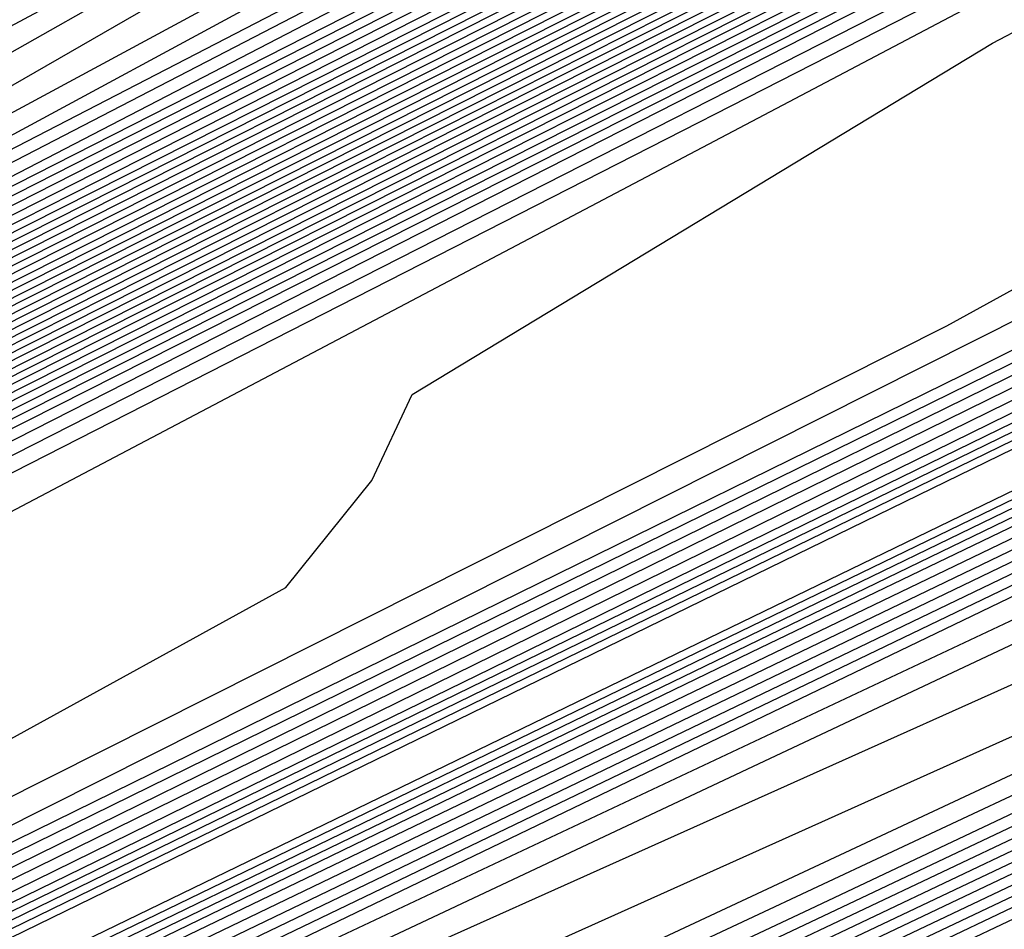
# Model space of a CAD drawing. Extents: x 3249832 to 3255657, y 13789405 to 13793316.
# Tile 546 of 656: x 3254760.2 to 3254762.26, y 13790609.32 to 13790611.22. Entities that reach past the tile are written whole.
import ezdxf

# ---------------------------------------------------------------- set-up
doc = ezdxf.new("R2010")
doc.units = 0
doc.header["$LTSCALE"] = 100
doc.header["$MEASUREMENT"] = 0
for name, color, linetype in [('GRATIO_CON', 10, 'CONTINUOUS'), ('GRATIO_ICON', 7, 'CONTINUOUS'), ('TARGETS_EAST', 7, 'CONTINUOUS')]:
    doc.layers.add(name, color=color, linetype=linetype)

# ---------------------------------------------------------------- blocks, each defined once
blk = doc.blocks.new('Gratio_032316_contours')
at = {"layer": 'GRATIO_CON', "color": 1, "linetype": 'Continuous', "flags": 128}
for points in [[(3254642.139, 13790551.7053), (3254660.6124, 13790560.6687), (3254682.3072, 13790571.2723), (3254700.7352, 13790580.305), (3254711.0317, 13790585.3564), (3254714.825, 13790587.2199), (3254715.3665, 13790587.4896), (3254715.3659, 13790587.4937), (3254715.3657, 13790587.4969), (3254715.3666, 13790587.4975), (3254715.9081, 13790587.7572), (3254719.6861, 13790589.589), (3254729.9352, 13790594.5687), (3254748.2689, 13790603.4881), (3254769.8147, 13790614.0012), (3254788.079, 13790622.9777)], [(3254643.9573, 13790552.6097), (3254661.9705, 13790561.3498), (3254683.1246, 13790571.6892), (3254701.0934, 13790580.4969), (3254711.1333, 13790585.4226), (3254714.8321, 13790587.2398), (3254715.3601, 13790587.5029), (3254715.3596, 13790587.5069), (3254715.3595, 13790587.5098), (3254715.3603, 13790587.5104), (3254715.8805, 13790587.7597), (3254719.5093, 13790589.5191), (3254729.3537, 13790594.3022), (3254746.9632, 13790602.8693), (3254767.6581, 13790612.9672), (3254785.2011, 13790621.5892)], [(3254645.7757, 13790553.5142), (3254663.3285, 13790562.0309), (3254683.9419, 13790572.1067), (3254701.4513, 13790580.6909), (3254711.2342, 13790585.4933), (3254714.8385, 13790587.2659), (3254715.3542, 13790587.5212), (3254715.853, 13790587.7617), (3254719.3325, 13790589.4492), (3254728.7721, 13790594.0356), (3254745.6576, 13790602.2505), (3254765.5015, 13790611.9331), (3254782.3232, 13790620.2006)], [(3254647.5941, 13790554.4186), (3254664.6865, 13790562.712), (3254684.7593, 13790572.5235), (3254701.8095, 13790580.8826), (3254711.336, 13790585.5591), (3254714.8458, 13790587.2852), (3254715.348, 13790587.5339), (3254715.8254, 13790587.7641), (3254719.1557, 13790589.3793), (3254728.1905, 13790593.7691), (3254744.3519, 13790601.6317), (3254763.3449, 13790610.8991), (3254779.4453, 13790618.8121)], [(3254651.2308, 13790556.2274), (3254667.4026, 13790564.0741), (3254686.3942, 13790573.3572), (3254702.526, 13790581.266), (3254711.5395, 13790585.6907), (3254714.8603, 13790587.3239), (3254715.3355, 13790587.5594), (3254715.7702, 13790587.7691), (3254718.8022, 13790589.2396), (3254727.0274, 13790593.236), (3254741.7406, 13790600.3941), (3254759.0318, 13790608.8311), (3254773.6894, 13790616.035)], [(3254653.0492, 13790557.1319), (3254668.7606, 13790564.7552), (3254687.2116, 13790573.774), (3254702.8843, 13790581.4577), (3254711.6412, 13790585.7564), (3254714.8676, 13790587.3433), (3254715.3293, 13790587.5721), (3254715.7426, 13790587.7716), (3254718.6254, 13790589.1697), (3254726.4458, 13790592.9695), (3254740.435, 13790599.7753), (3254756.8752, 13790607.7971), (3254770.8115, 13790614.6465), (3254778.5294, 13790618.5309)], [(3254646.2517, 13790553.9528), (3254654.8675, 13790558.0363), (3254670.1186, 13790565.4362), (3254688.0291, 13790574.1908), (3254703.2426, 13790581.6494), (3254711.743, 13790585.8222), (3254714.8749, 13790587.3627), (3254715.3231, 13790587.5848), (3254715.7151, 13790587.774), (3254718.4486, 13790589.0998), (3254725.8643, 13790592.703), (3254739.1294, 13790599.1565), (3254754.7186, 13790606.7631), (3254767.9336, 13790613.258), (3254775.252, 13790616.9413)], [(3254648.3232, 13790554.9771), (3254656.6859, 13790558.9407), (3254671.4766, 13790566.1173), (3254688.8465, 13790574.6076), (3254703.6008, 13790581.8411), (3254711.8447, 13790585.888), (3254714.8821, 13790587.382), (3254715.3169, 13790587.5976), (3254715.6875, 13790587.7765), (3254718.2718, 13790589.03), (3254725.2827, 13790592.4364), (3254737.8237, 13790598.5377), (3254752.562, 13790605.7291), (3254765.0557, 13790611.8694), (3254771.9746, 13790615.3518)], [(3254652.466, 13790557.0257), (3254660.3226, 13790560.7496), (3254674.1927, 13790567.4794), (3254690.4813, 13790575.4413), (3254704.3173, 13790582.2246), (3254712.0482, 13790586.0196), (3254714.8967, 13790587.4207), (3254715.3044, 13790587.623), (3254715.6323, 13790587.7815), (3254717.9183, 13790588.8903), (3254724.1196, 13790591.9033), (3254735.2124, 13790597.3001), (3254748.2489, 13790603.6611), (3254759.2998, 13790609.0924), (3254765.4198, 13790612.1726), (3254767.5973, 13790613.3706), (3254767.8046, 13790613.628), (3254767.8447, 13790613.807), (3254768.8446, 13790614.4523), (3254771.7623, 13790616.0293)], [(3254651.241, 13790556.5836), (3254654.5375, 13790558.0501), (3254662.141, 13790561.654), (3254675.5507, 13790568.1605), (3254691.2988, 13790575.8581), (3254704.6756, 13790582.4163), (3254712.1499, 13790586.0854), (3254714.904, 13790587.4401), (3254715.2982, 13790587.6357), (3254715.6047, 13790587.7839), (3254717.7415, 13790588.8204), (3254723.538, 13790591.6368), (3254733.9068, 13790596.6813), (3254746.0923, 13790602.627), (3254756.4219, 13790607.7038), (3254762.1424, 13790610.583), (3254764.1778, 13790611.7028), (3254764.3715, 13790611.9434), (3254764.4337, 13790612.1232), (3254765.5415, 13790612.8137), (3254768.7386, 13790614.5249), (3254774.566, 13790617.5186)], [(3254651.548, 13790556.8702), (3254653.3699, 13790557.6315), (3254656.6089, 13790559.0744), (3254663.9594, 13790562.5584), (3254676.9087, 13790568.8416), (3254692.1162, 13790576.2749), (3254705.0338, 13790582.608), (3254712.2517, 13790586.1512), (3254714.9112, 13790587.4594), (3254715.292, 13790587.6484), (3254715.5771, 13790587.7864), (3254717.5647, 13790588.7505), (3254722.9564, 13790591.3703), (3254732.6011, 13790596.0625), (3254743.9357, 13790601.593), (3254753.544, 13790606.3153), (3254758.865, 13790608.9934), (3254760.7582, 13790610.035), (3254760.9385, 13790610.2589), (3254761.0228, 13790610.4394), (3254762.2384, 13790611.1751), (3254765.7149, 13790613.0205), (3254772.0375, 13790616.2604)], [(3254678.2668, 13790569.5227), (3254692.9336, 13790576.6918), (3254705.3921, 13790582.7997), (3254712.3534, 13790586.217), (3254714.9185, 13790587.4788), (3254715.2858, 13790587.6612), (3254715.5496, 13790587.7889), (3254717.3879, 13790588.6807), (3254722.3749, 13790591.1037), (3254731.2955, 13790595.4436), (3254741.7791, 13790600.559), (3254750.666, 13790604.9267), (3254755.5876, 13790607.4038), (3254757.3387, 13790608.3672), (3254757.5054, 13790608.5743), (3254757.6118, 13790608.7556), (3254758.9353, 13790609.5366), (3254762.6912, 13790611.5161), (3254769.509, 13790615.0021), (3254777.6739, 13790619.1394)], [(3254680.9828, 13790570.8848), (3254694.5684, 13790577.5253), (3254706.1082, 13790583.1826), (3254712.556, 13790586.3474), (3254714.9315, 13790587.5159), (3254715.271, 13790587.6858), (3254715.2714, 13790587.6881), (3254715.2722, 13790587.6892), (3254715.2732, 13790587.689), (3254715.4944, 13790587.7945), (3254717.0344, 13790588.541), (3254721.2117, 13790590.5707), (3254728.6842, 13790594.206), (3254737.4659, 13790598.491), (3254744.9102, 13790602.1497), (3254749.0328, 13790604.2246), (3254750.4996, 13790605.0316), (3254750.6393, 13790605.2051), (3254750.7899, 13790605.388), (3254752.329, 13790606.2594), (3254756.6438, 13790608.5072), (3254764.4521, 13790612.4857), (3254773.7947, 13790617.2146)], [(3254682.3408, 13790571.5658), (3254695.3858, 13790577.9421), (3254706.4664, 13790583.3743), (3254712.6576, 13790586.4132), (3254714.9386, 13790587.5352), (3254715.2646, 13790587.6983), (3254715.2651, 13790587.7006), (3254715.2659, 13790587.7017), (3254715.267, 13790587.7016), (3254715.4668, 13790587.797), (3254716.8576, 13790588.4711), (3254720.6302, 13790590.3041), (3254727.3786, 13790593.5872), (3254735.3094, 13790597.457), (3254742.0323, 13790600.7611), (3254745.7554, 13790602.635), (3254747.0801, 13790603.3639), (3254747.2062, 13790603.5205), (3254747.379, 13790603.7042), (3254749.0259, 13790604.6209), (3254753.6201, 13790607.0028), (3254761.9237, 13790611.2275), (3254771.8551, 13790616.2521)], [(3254683.6989, 13790572.2469), (3254696.2032, 13790578.3589), (3254706.8246, 13790583.566), (3254712.7593, 13790586.4789), (3254714.9457, 13790587.5545), (3254715.2583, 13790587.7108), (3254715.2588, 13790587.7131), (3254715.2597, 13790587.7142), (3254715.2608, 13790587.7142), (3254715.4392, 13790587.7994), (3254716.6808, 13790588.4013), (3254720.0486, 13790590.0376), (3254726.0729, 13790592.9684), (3254733.1528, 13790596.423), (3254739.1543, 13790599.3726), (3254742.478, 13790601.0454), (3254743.6606, 13790601.6961), (3254743.7731, 13790601.8359), (3254743.968, 13790602.0204), (3254745.7228, 13790602.9823), (3254750.5964, 13790605.4984), (3254759.3952, 13790609.9692), (3254769.9155, 13790615.2897), (3254779.2011, 13790619.9784)], [(3254685.0569, 13790572.928), (3254697.0206, 13790578.7757), (3254707.1829, 13790583.7577), (3254712.8609, 13790586.5447), (3254714.9528, 13790587.5738), (3254715.2519, 13790587.7234), (3254715.2526, 13790587.7256), (3254715.2535, 13790587.7267), (3254715.2546, 13790587.7269), (3254715.4116, 13790587.8019), (3254716.504, 13790588.3314), (3254719.4671, 13790589.7711), (3254724.7673, 13790592.3496), (3254730.9962, 13790595.389), (3254736.2764, 13790597.9841), (3254739.2006, 13790599.4558), (3254740.241, 13790600.0283), (3254740.3401, 13790600.1513), (3254740.5571, 13790600.3366), (3254742.4197, 13790601.3437), (3254747.5727, 13790603.994), (3254756.8668, 13790608.711), (3254767.9759, 13790614.3273), (3254777.7802, 13790619.2776)], [(3254687.7729, 13790574.2901), (3254698.6554, 13790579.6094), (3254707.8993, 13790584.1411), (3254713.0642, 13790586.6762), (3254714.9671, 13790587.6123), (3254715.2393, 13790587.7484), (3254715.24, 13790587.7505), (3254715.241, 13790587.7518), (3254715.2422, 13790587.7521), (3254715.3565, 13790587.8068), (3254716.1504, 13790588.1917), (3254718.3039, 13790589.238), (3254722.156, 13790591.112), (3254726.683, 13790593.3209), (3254730.5206, 13790595.207), (3254732.6458, 13790596.2766), (3254733.4019, 13790596.6927), (3254733.4739, 13790596.7821), (3254733.7351, 13790596.969), (3254735.8135, 13790598.0666), (3254741.5253, 13790600.9852), (3254751.8099, 13790606.1945), (3254764.0967, 13790612.4024), (3254774.9383, 13790617.8759)], [(3254689.131, 13790574.9712), (3254699.4729, 13790580.0262), (3254708.2575, 13790584.3328), (3254713.1658, 13790586.742), (3254714.9742, 13790587.6316), (3254715.2329, 13790587.761), (3254715.2337, 13790587.763), (3254715.2348, 13790587.7643), (3254715.2359, 13790587.7648), (3254715.3289, 13790587.8092), (3254715.9737, 13790588.1218), (3254717.7224, 13790588.9714), (3254720.8504, 13790590.4932), (3254724.5264, 13790592.2869), (3254727.6426, 13790593.8185), (3254729.3684, 13790594.687), (3254729.9824, 13790595.0249), (3254730.0409, 13790595.0975), (3254730.3242, 13790595.2852), (3254732.5104, 13790596.428), (3254738.5016, 13790599.4807), (3254749.2814, 13790604.9363), (3254762.1571, 13790611.44), (3254773.5174, 13790617.1751)], [(3254690.489, 13790575.6522), (3254700.2903, 13790580.443), (3254708.6157, 13790584.5245), (3254713.2674, 13790586.8077), (3254714.9813, 13790587.6509), (3254715.2266, 13790587.7735), (3254715.2275, 13790587.7755), (3254715.2286, 13790587.7768), (3254715.2297, 13790587.7774), (3254715.3013, 13790587.8117), (3254715.7969, 13790588.0519), (3254717.1408, 13790588.7049), (3254719.5447, 13790589.8744), (3254722.3699, 13790591.2529), (3254724.7647, 13790592.4299), (3254726.091, 13790593.0974), (3254726.5629, 13790593.3571), (3254726.6078, 13790593.4129), (3254726.9132, 13790593.6014), (3254729.2072, 13790594.7894), (3254735.4779, 13790597.9763), (3254746.753, 13790603.6781), (3254760.2175, 13790610.4776), (3254772.0965, 13790616.4743)], [(3254744.2245, 13790602.4199), (3254758.2779, 13790609.5152), (3254770.6755, 13790615.7735), (3254778.4112, 13790619.6827)], [(3254687.5981, 13790574.316), (3254694.5631, 13790577.6954), (3254702.7425, 13790581.6935), (3254709.6903, 13790585.0996), (3254713.5723, 13790587.005), (3254715.0027, 13790587.7087), (3254715.2076, 13790587.8111), (3254715.2155, 13790587.8162), (3254715.2646, 13790587.8408), (3254715.3952, 13790587.9046), (3254715.6275, 13790588.0179), (3254715.8997, 13790588.1512), (3254716.1297, 13790588.2654), (3254716.6303, 13790588.5199), (3254719.2939, 13790589.8681), (3254726.4082, 13790593.462), (3254739.168, 13790599.9031), (3254754.3988, 13790607.5903), (3254767.8337, 13790614.3719), (3254776.2164, 13790618.6078)], [(3254651.0069, 13790556.9616), (3254655.5123, 13790559.1072), (3254661.3217, 13790561.894), (3254668.1197, 13790565.1602), (3254674.8023, 13790568.3631), (3254680.0684, 13790570.8643), (3254683.1747, 13790572.3015), (3254685.6089, 13790573.4148), (3254689.4165, 13790575.2204), (3254695.9211, 13790578.3765), (3254703.5599, 13790582.1103), (3254710.0485, 13790585.2913), (3254713.674, 13790587.0708), (3254715.0098, 13790587.728), (3254715.2012, 13790587.8237), (3254715.5767, 13790588.0145), (3254718.1988, 13790589.3384), (3254725.3135, 13790592.9288), (3254738.0825, 13790599.3724), (3254753.3307, 13790607.0675), (3254766.7985, 13790613.8657), (3254775.2332, 13790618.1281)], [(3254651.9652, 13790557.4392), (3254656.6382, 13790559.6653), (3254662.6638, 13790562.5558), (3254669.7147, 13790565.9438), (3254676.6453, 13790569.2668), (3254682.1055, 13790571.8639), (3254685.3036, 13790573.3493), (3254687.6804, 13790574.4392), (3254691.2349, 13790576.1249), (3254697.2791, 13790579.0576), (3254704.3773, 13790582.5271), (3254710.4067, 13790585.483), (3254713.7756, 13790587.1366), (3254715.0169, 13790587.7472), (3254715.1948, 13790587.8363), (3254715.5637, 13790588.0238), (3254718.1399, 13790589.3246), (3254725.1298, 13790592.8522), (3254737.6771, 13790599.1838), (3254752.6727, 13790606.7516), (3254765.9448, 13790613.4511), (3254774.3039, 13790617.6754)], [(3254652.9236, 13790557.9168), (3254657.7641, 13790560.2233), (3254664.0059, 13790563.2177), (3254671.3097, 13790566.7274), (3254678.4883, 13790570.1706), (3254684.1427, 13790572.8635), (3254687.4325, 13790574.3972), (3254689.7518, 13790575.4635), (3254693.0532, 13790577.0293), (3254698.6371, 13790579.7386), (3254705.1948, 13790582.9439), (3254710.7649, 13790585.6747), (3254713.8772, 13790587.2023), (3254715.024, 13790587.7665), (3254715.1884, 13790587.8489), (3254715.5508, 13790588.0331), (3254718.0809, 13790589.3107), (3254724.9462, 13790592.7755), (3254737.2717, 13790598.9953), (3254752.0148, 13790606.4357), (3254765.0911, 13790613.0365), (3254773.3746, 13790617.2228)], [(3254651.3, 13790557.2133), (3254654.8403, 13790558.872), (3254660.0158, 13790561.3394), (3254666.6901, 13790564.5414), (3254674.4997, 13790568.2945), (3254682.1743, 13790571.9781), (3254688.2171, 13790574.8626), (3254691.6904, 13790576.4929), (3254693.8947, 13790577.5121), (3254696.69, 13790578.8381), (3254701.3532, 13790581.1008), (3254706.8296, 13790583.7776), (3254711.4814, 13790586.0581), (3254714.0805, 13790587.3339), (3254715.0382, 13790587.8051), (3254715.1756, 13790587.8741), (3254715.5248, 13790588.0517), (3254717.9631, 13790589.2831), (3254724.5788, 13790592.6221), (3254736.4608, 13790598.6182), (3254750.699, 13790605.8039), (3254763.3837, 13790612.2073), (3254771.5159, 13790616.3175)], [(3254652.1439, 13790557.6356), (3254655.7986, 13790559.3495), (3254661.1417, 13790561.8975), (3254668.0321, 13790565.2032), (3254676.0946, 13790569.078), (3254684.0173, 13790572.8819), (3254690.2542, 13790575.8622), (3254693.8193, 13790577.5407), (3254695.9661, 13790578.5364), (3254698.5083, 13790579.7426), (3254702.7112, 13790581.7819), (3254707.647, 13790584.1944), (3254711.8396, 13790586.2498), (3254714.1821, 13790587.3996), (3254715.0454, 13790587.8244), (3254715.1692, 13790587.8867), (3254715.5119, 13790588.061), (3254717.9042, 13790589.2693), (3254724.3952, 13790592.5454), (3254736.0554, 13790598.4297), (3254750.0411, 13790605.488), (3254762.53, 13790611.7927), (3254770.5866, 13790615.8649), (3254774.8217, 13790618.021)], [(3254692.2914, 13790576.8618), (3254695.9482, 13790578.5886), (3254698.0375, 13790579.5607), (3254700.3267, 13790580.647), (3254704.0693, 13790582.4629), (3254708.4644, 13790584.6112), (3254712.1978, 13790586.4415), (3254714.2838, 13790587.4654), (3254715.0525, 13790587.8436), (3254715.1628, 13790587.899), (3254715.1638, 13790587.9005), (3254715.1651, 13790587.902), (3254715.1662, 13790587.9033), (3254715.5018, 13790588.0733), (3254717.8471, 13790589.2573), (3254724.2124, 13790592.4695), (3254735.6502, 13790598.2414), (3254749.3832, 13790605.1722), (3254761.6763, 13790611.3781), (3254769.6572, 13790615.4123), (3254773.9041, 13790617.5743)], [(3254687.7034, 13790574.6894), (3254694.3286, 13790577.8614), (3254698.0771, 13790579.6365), (3254700.109, 13790580.5851), (3254702.1451, 13790581.5514), (3254705.4273, 13790583.144), (3254709.2818, 13790585.0281), (3254712.556, 13790586.6332), (3254714.3854, 13790587.5311), (3254715.0596, 13790587.8629), (3254715.1564, 13790587.9115), (3254715.1574, 13790587.913), (3254715.1587, 13790587.9145), (3254715.1597, 13790587.9158), (3254715.4888, 13790588.0826), (3254717.7882, 13790589.2435), (3254724.0287, 13790592.3929), (3254735.2448, 13790598.0529), (3254748.7253, 13790604.8563), (3254760.8226, 13790610.9635), (3254768.7279, 13790614.9597), (3254772.9866, 13790617.1276)], [(3254691.3894, 13790576.4969), (3254698.4029, 13790579.8606), (3254702.3349, 13790581.7322), (3254704.2518, 13790582.6337), (3254705.7818, 13790583.3603), (3254708.1433, 13790584.5061), (3254710.9167, 13790585.8617), (3254713.2724, 13790587.0166), (3254714.5887, 13790587.6627), (3254715.0738, 13790587.9014), (3254715.1436, 13790587.9366), (3254715.1446, 13790587.938), (3254715.1458, 13790587.9395), (3254715.1469, 13790587.941), (3254715.4628, 13790588.1013), (3254717.6703, 13790589.2159), (3254723.6614, 13790592.2395), (3254734.4339, 13790597.6758), (3254747.4094, 13790604.2245), (3254759.1152, 13790610.1344), (3254766.8692, 13790614.0544), (3254771.1515, 13790616.2343)], [(3254684.0695, 13790572.9958), (3254693.2324, 13790577.4007), (3254700.4401, 13790580.8601), (3254704.4638, 13790582.78), (3254706.3233, 13790583.658), (3254707.6001, 13790584.2647), (3254709.5014, 13790585.1872), (3254711.7343, 13790586.2788), (3254713.6314, 13790587.2092), (3254714.6921, 13790587.7304), (3254715.0837, 13790587.9238), (3254715.1405, 13790587.9531), (3254715.4499, 13790588.1105), (3254717.6114, 13790589.2021), (3254723.4777, 13790592.1629), (3254734.0285, 13790597.4873), (3254746.7515, 13790603.9086), (3254758.2615, 13790609.7198), (3254765.9399, 13790613.6018), (3254770.2339, 13790615.7876), (3254772.3576, 13790616.8983)], [(3254685.6645, 13790573.7793), (3254695.0754, 13790578.3044), (3254702.4773, 13790581.8597), (3254706.5928, 13790583.8279), (3254708.3947, 13790584.6823), (3254709.4185, 13790585.1691), (3254710.8594, 13790585.8683), (3254712.5517, 13790586.6956), (3254713.9896, 13790587.4009), (3254714.7937, 13790587.7962), (3254715.0908, 13790587.9432), (3254715.1341, 13790587.9658), (3254715.4369, 13790588.1198), (3254717.5524, 13790589.1883), (3254723.294, 13790592.0862), (3254733.6231, 13790597.2988), (3254746.0936, 13790603.5927), (3254757.4078, 13790609.3052), (3254765.0105, 13790613.1491), (3254769.3164, 13790615.3409), (3254771.4825, 13790616.4728)], [(3254687.2595, 13790574.5629), (3254696.9184, 13790579.2082), (3254704.5144, 13790582.8593), (3254708.7217, 13790584.8757), (3254710.4661, 13790585.7067), (3254711.2369, 13790586.0736), (3254712.2174, 13790586.5494), (3254713.3691, 13790587.1124), (3254714.3478, 13790587.5926), (3254714.8953, 13790587.862), (3254715.0978, 13790587.9625), (3254715.1276, 13790587.9785), (3254715.4239, 13790588.1292), (3254717.4935, 13790589.1745), (3254723.1104, 13790592.0095), (3254733.2176, 13790597.1102), (3254745.4357, 13790603.2768), (3254756.5541, 13790608.8906), (3254764.0812, 13790612.6965), (3254768.3988, 13790614.8943), (3254770.6075, 13790616.0472), (3254771.7108, 13790616.6657)], [(3254690.4495, 13790576.13), (3254700.6044, 13790581.0157), (3254708.5888, 13790584.8585), (3254712.9795, 13790586.9715), (3254714.609, 13790587.7553), (3254714.8736, 13790587.8824), (3254714.9335, 13790587.9115), (3254715.004, 13790587.9462), (3254715.0642, 13790587.9761), (3254715.0986, 13790587.9937), (3254715.112, 13790588.0013), (3254715.1148, 13790588.0038), (3254715.3979, 13790588.1479), (3254717.3756, 13790589.147), (3254722.743, 13790591.8562), (3254732.4068, 13790596.7332), (3254744.1198, 13790602.645), (3254754.8468, 13790608.0614), (3254762.2225, 13790611.7913), (3254766.5637, 13790614.0009), (3254768.8573, 13790615.1961), (3254770.0169, 13790615.8415), (3254770.6619, 13790616.237), (3254771.3382, 13790616.6417)], [(3254691.3246, 13790576.5671), (3254701.2561, 13790581.3455), (3254709.0349, 13790585.09), (3254713.3077, 13790587.1475), (3254714.8826, 13790587.9066), (3254715.1084, 13790588.0164), (3254715.3849, 13790588.1572), (3254717.3167, 13790589.1332), (3254722.5594, 13790591.7795), (3254732.0013, 13790596.5446), (3254743.4619, 13790602.3291), (3254753.9931, 13790607.6468), (3254761.2932, 13790611.3386), (3254765.6461, 13790613.5543), (3254767.9823, 13790614.7706), (3254769.17, 13790615.4294), (3254769.8305, 13790615.8319), (3254770.5233, 13790616.2441), (3254771.6468, 13790616.8582)], [(3254692.0922, 13790576.9523), (3254701.7295, 13790581.5891), (3254709.2424, 13790585.2057), (3254713.3647, 13790587.1907), (3254714.8842, 13790587.9231), (3254715.102, 13790588.0291), (3254715.3719, 13790588.1666), (3254717.2577, 13790589.1194), (3254722.3757, 13790591.7029), (3254731.5959, 13790596.3561), (3254742.804, 13790602.0133), (3254753.1394, 13790607.2322), (3254760.3638, 13790610.886), (3254764.7286, 13790613.1076), (3254767.1072, 13790614.345), (3254768.3231, 13790615.0173), (3254768.9992, 13790615.4268), (3254769.7083, 13790615.8466), (3254770.8588, 13790616.474), (3254772.2008, 13790617.2017)], [(3254683.086, 13790572.6396), (3254692.8597, 13790577.3375), (3254702.2029, 13790581.8327), (3254709.4499, 13790585.3213), (3254713.4218, 13790587.234), (3254714.8858, 13790587.9396), (3254715.0956, 13790588.0417), (3254715.359, 13790588.1759), (3254717.1988, 13790589.1056), (3254722.192, 13790591.6262), (3254731.1905, 13790596.1676), (3254742.1461, 13790601.6974), (3254752.2857, 13790606.8176), (3254759.4345, 13790610.4334), (3254763.811, 13790612.6609), (3254766.2321, 13790613.9195), (3254767.4761, 13790614.6052), (3254768.1678, 13790615.0216), (3254768.8934, 13790615.4491), (3254770.0708, 13790616.0899), (3254771.4446, 13790616.8335)], [(3254685.0376, 13790573.6106), (3254694.3948, 13790578.1075), (3254703.1496, 13790582.3192), (3254709.8648, 13790585.5517), (3254713.5359, 13790587.3196), (3254714.8889, 13790587.9721), (3254715.0828, 13790588.0668), (3254715.333, 13790588.1946), (3254717.0809, 13790589.0781), (3254721.8247, 13790591.4729), (3254730.3796, 13790595.7905), (3254740.8302, 13790601.0656), (3254750.5783, 13790605.9885), (3254757.5758, 13790609.5281), (3254761.9759, 13790611.7676), (3254764.482, 13790613.0684), (3254765.7823, 13790613.781), (3254766.5051, 13790614.2114), (3254767.2635, 13790614.6541), (3254768.4947, 13790615.3216), (3254769.9322, 13790616.0971), (3254771.1334, 13790616.7816)], [(3254686.0134, 13790574.0961), (3254695.1623, 13790578.4926), (3254703.623, 13790582.5627), (3254710.0723, 13790585.6672), (3254713.5929, 13790587.3627), (3254714.8905, 13790587.9885), (3254715.0765, 13790588.0794), (3254715.32, 13790588.2039), (3254717.022, 13790589.0643), (3254721.641, 13790591.3962), (3254729.9742, 13790595.602), (3254740.1723, 13790600.7497), (3254749.7246, 13790605.5739), (3254756.6465, 13790609.0755), (3254761.0584, 13790611.3209), (3254763.6069, 13790612.6429), (3254764.9354, 13790613.3689), (3254765.6738, 13790613.8062), (3254766.4486, 13790614.2565), (3254767.7067, 13790614.9375), (3254769.176, 13790615.729), (3254770.4045, 13790616.4267), (3254771.0551, 13790616.8757), (3254771.2495, 13790617.1191)], [(3254739.5144, 13790600.4338), (3254748.8709, 13790605.1593), (3254755.7171, 13790608.6229), (3254760.1408, 13790610.8742), (3254762.7318, 13790612.2173), (3254764.0885, 13790612.9569), (3254764.8424, 13790613.4011), (3254765.6337, 13790613.859), (3254766.9187, 13790614.5533), (3254768.4198, 13790615.3608), (3254769.6756, 13790616.0718), (3254770.3419, 13790616.5275), (3254770.5426, 13790616.7724), (3254770.5188, 13790616.9018), (3254770.4948, 13790617.0077), (3254770.6285, 13790617.1688), (3254771.0611, 13790617.4608), (3254771.8874, 13790617.9361)], [(3254738.8565, 13790600.1179), (3254748.0172, 13790604.7447), (3254754.7878, 13790608.1702), (3254759.2232, 13790610.4276), (3254761.8567, 13790611.7918), (3254763.2415, 13790612.5448), (3254764.011, 13790612.9959), (3254764.8187, 13790613.4615), (3254766.1307, 13790614.1692), (3254767.6636, 13790614.9926), (3254768.9467, 13790615.7168), (3254769.6287, 13790616.1793), (3254769.8357, 13790616.4257), (3254769.8135, 13790616.5541), (3254769.7906, 13790616.6591), (3254769.9282, 13790616.8212), (3254770.3706, 13790617.1177), (3254771.2146, 13790617.6021)], [(3254737.5406, 13790599.4861), (3254746.3098, 13790603.9155), (3254752.9291, 13790607.265), (3254757.3881, 13790609.5342), (3254760.1066, 13790610.9407), (3254761.5477, 13790611.7206), (3254762.3483, 13790612.1857), (3254763.1888, 13790612.6665), (3254764.5547, 13790613.4009), (3254766.1512, 13790614.2562), (3254767.4889, 13790615.007), (3254768.2023, 13790615.4828), (3254768.422, 13790615.7322), (3254768.4029, 13790615.8587), (3254768.3822, 13790615.9618), (3254768.5277, 13790616.1259), (3254768.9896, 13790616.4314), (3254769.8689, 13790616.934), (3254771.0696, 13790617.5904)], [(3254736.8827, 13790599.1702), (3254745.4561, 13790603.5009), (3254751.9998, 13790606.8123), (3254756.4706, 13790609.0875), (3254759.2315, 13790610.5151), (3254760.7008, 13790611.3085), (3254761.517, 13790611.7805), (3254762.3739, 13790612.269), (3254763.7666, 13790613.0167), (3254765.395, 13790613.888), (3254766.76, 13790614.6521), (3254767.489, 13790615.1346), (3254767.7151, 13790615.3855), (3254767.6976, 13790615.511), (3254767.678, 13790615.6132), (3254767.8274, 13790615.7783), (3254768.2991, 13790616.0883), (3254769.1961, 13790616.6), (3254770.4206, 13790617.269), (3254771.8246, 13790618.0255)], [(3254744.6024, 13790603.0863), (3254751.0704, 13790606.3597), (3254755.553, 13790608.6409), (3254758.3565, 13790610.0896), (3254759.8538, 13790610.8964), (3254760.6856, 13790611.3754), (3254761.559, 13790611.8714), (3254762.9786, 13790612.6326), (3254764.6388, 13790613.5198), (3254766.0311, 13790614.2972), (3254766.7758, 13790614.7864), (3254767.0083, 13790615.0388), (3254766.9923, 13790615.1633), (3254766.9738, 13790615.2646), (3254767.1272, 13790615.4307), (3254767.6086, 13790615.7452), (3254768.5233, 13790616.266), (3254769.7716, 13790616.9476), (3254771.2028, 13790617.7187)], [(3254743.7487, 13790602.6718), (3254750.1411, 13790605.9071), (3254754.6355, 13790608.1942), (3254757.4814, 13790609.664), (3254759.0069, 13790610.4843), (3254759.8542, 13790610.9703), (3254760.744, 13790611.4739), (3254762.1906, 13790612.2484), (3254763.8826, 13790613.1516), (3254765.3021, 13790613.9423), (3254766.0626, 13790614.4381), (3254766.3014, 13790614.692), (3254766.287, 13790614.8156), (3254766.2696, 13790614.916), (3254766.4269, 13790615.083), (3254766.9181, 13790615.402), (3254767.8505, 13790615.932), (3254769.1226, 13790616.6262), (3254770.5809, 13790617.4119), (3254772.0656, 13790618.2145)]]:
    blk.add_lwpolyline(points, dxfattribs=at)
at = {"layer": 'GRATIO_CON', "color": 5, "linetype": 'Continuous', "flags": 128}
for points in [[(3254645.4599, 13790553.036), (3254663.069, 13790561.7623), (3254683.7862, 13790571.9554), (3254701.3959, 13790580.5965), (3254711.2365, 13790585.4241), (3254714.8618, 13790587.205), (3254715.3792, 13790587.4629), (3254715.3785, 13790587.4674), (3254715.3782, 13790587.4709), (3254715.379, 13790587.4719), (3254715.9133, 13790587.7279), (3254719.64, 13790589.5343), (3254729.7495, 13790594.4457), (3254747.8375, 13790603.2357), (3254769.1201, 13790613.5531), (3254787.2186, 13790622.2657)], [(3254649.9599, 13790555.2348), (3254666.4373, 13790563.4004), (3254685.823, 13790572.9383), (3254702.301, 13790581.0241), (3254711.5092, 13790585.5415), (3254714.9015, 13790587.208), (3254715.3856, 13790587.4496), (3254715.3848, 13790587.4542), (3254715.3844, 13790587.458), (3254715.3852, 13790587.4591), (3254715.9013, 13790587.7061), (3254719.4996, 13790589.4499), (3254729.2606, 13790594.1916), (3254746.7248, 13790602.6782), (3254767.2733, 13790612.6396), (3254784.7474, 13790621.0516)], [(3254645.8078, 13790553.0477), (3254654.4599, 13790557.4337), (3254669.8056, 13790565.0385), (3254687.8597, 13790573.9222), (3254703.2055, 13790581.4548), (3254711.7805, 13790585.6657), (3254714.9395, 13790587.2206), (3254715.3915, 13790587.4448), (3254715.8892, 13790587.6839), (3254719.3592, 13790589.3654), (3254728.7717, 13790593.9374), (3254745.612, 13790602.1206), (3254765.4264, 13790611.7261), (3254782.2763, 13790619.8376)], [(3254650.9146, 13790555.5543), (3254658.9599, 13790559.6325), (3254673.1739, 13790566.6765), (3254689.8966, 13790574.9051), (3254704.1107, 13790581.8824), (3254712.0533, 13790585.783), (3254714.9794, 13790587.2235), (3254715.3982, 13790587.4313), (3254715.8776, 13790587.6614), (3254719.2191, 13790589.2805), (3254728.2829, 13790593.683), (3254744.4993, 13790601.563), (3254763.5796, 13790610.8126), (3254779.8051, 13790618.6235)], [(3254649.0895, 13790554.2614), (3254654.3182, 13790556.9458), (3254657.5919, 13790558.6919), (3254661.1283, 13790560.5677), (3254667.9599, 13790564.0302), (3254679.9106, 13790569.9526), (3254693.9704, 13790576.8709), (3254705.921, 13790582.737), (3254712.5988, 13790586.0165), (3254715.0585, 13790587.2285), (3254715.4093, 13790587.4057), (3254715.4091, 13790587.4086), (3254715.4097, 13790587.4091), (3254715.4114, 13790587.4072), (3254715.8544, 13790587.617), (3254718.939, 13790589.1106), (3254727.3053, 13790593.1741), (3254742.2739, 13790600.4477), (3254759.8859, 13790608.9855), (3254774.8628, 13790616.1954)], [(3254652.9316, 13790556.1611), (3254659.0279, 13790559.2737), (3254662.7531, 13790561.2358), (3254666.2352, 13790563.0744), (3254672.4599, 13790566.2291), (3254683.2789, 13790571.5906), (3254696.0073, 13790577.8537), (3254706.8262, 13790583.1644), (3254712.8717, 13790586.1333), (3254715.0984, 13790587.2306), (3254715.416, 13790587.3911), (3254715.416, 13790587.3939), (3254715.4167, 13790587.3946), (3254715.4184, 13790587.393), (3254715.843, 13790587.5942), (3254718.799, 13790589.0255), (3254726.8166, 13790592.9197), (3254741.1612, 13790599.8901), (3254758.039, 13790608.072), (3254772.3917, 13790614.9813)], [(3254648.5889, 13790553.912), (3254656.7738, 13790558.0608), (3254663.7375, 13790561.6017), (3254667.9142, 13790563.7796), (3254671.342, 13790565.581), (3254676.9599, 13790568.4279), (3254686.6472, 13790573.2286), (3254698.0442, 13790578.8366), (3254707.7315, 13790583.5918), (3254713.1445, 13790586.2502), (3254715.1383, 13790587.2327), (3254715.4228, 13790587.3765), (3254715.4229, 13790587.3793), (3254715.4236, 13790587.3802), (3254715.4253, 13790587.3788), (3254715.8315, 13790587.5713), (3254718.659, 13790588.9404), (3254726.3278, 13790592.6653), (3254740.0485, 13790599.3324), (3254756.1922, 13790607.1585), (3254769.9205, 13790613.7673), (3254777.6832, 13790617.4194)], [(3254651.4104, 13790555.3035), (3254660.616, 13790559.9605), (3254668.4472, 13790563.9297), (3254673.0754, 13790566.3235), (3254676.4489, 13790568.0877), (3254681.4599, 13790570.6267), (3254690.0155, 13790574.8666), (3254700.0811, 13790579.8195), (3254708.6367, 13790584.0191), (3254713.4173, 13790586.367), (3254715.1783, 13790587.2348), (3254715.4296, 13790587.362), (3254715.4297, 13790587.3647), (3254715.4306, 13790587.3657), (3254715.4323, 13790587.3646), (3254715.8201, 13790587.5485), (3254718.5189, 13790588.8554), (3254725.8391, 13790592.4108), (3254738.9357, 13790598.7748), (3254754.3453, 13790606.2449), (3254767.4494, 13790612.5532), (3254774.8722, 13790616.0455)], [(3254647.5106, 13790553.2224), (3254657.0534, 13790558.0863), (3254668.3003, 13790563.7598), (3254677.8665, 13790568.5857), (3254683.3978, 13790571.4112), (3254686.6626, 13790573.101), (3254690.46, 13790575.0244), (3254696.7522, 13790578.1426), (3254704.1549, 13790581.7852), (3254710.4471, 13790584.8739), (3254713.963, 13790586.6006), (3254715.2582, 13790587.2389), (3254715.4431, 13790587.3328), (3254715.4435, 13790587.3354), (3254715.4445, 13790587.3367), (3254715.4462, 13790587.3361), (3254715.7971, 13790587.5028), (3254718.2389, 13790588.6852), (3254724.8615, 13790591.9019), (3254736.7103, 13790597.6595), (3254750.6516, 13790604.4179), (3254762.5071, 13790610.1251), (3254769.2501, 13790613.2977), (3254772.4608, 13790614.7267)], [(3254691.7695, 13790575.6077), (3254694.96, 13790577.2233), (3254700.1205, 13790579.7806), (3254706.1918, 13790582.7681), (3254711.3523, 13790585.3012), (3254714.2359, 13790586.7174), (3254715.2981, 13790587.241), (3254715.4499, 13790587.3183), (3254715.4504, 13790587.3208), (3254715.4515, 13790587.3223), (3254715.4532, 13790587.3219), (3254715.7857, 13790587.4799), (3254718.0989, 13790588.6002), (3254724.3728, 13790591.6475), (3254735.5976, 13790597.1019), (3254748.8048, 13790603.5044), (3254760.036, 13790608.911), (3254766.439, 13790611.9238), (3254769.587, 13790613.3281), (3254772.1591, 13790614.4553)], [(3254687.2858, 13790573.2417), (3254693.7202, 13790576.4989), (3254696.8763, 13790578.1144), (3254699.46, 13790579.4221), (3254703.4888, 13790581.4187), (3254708.2287, 13790583.751), (3254712.2575, 13790585.7286), (3254714.5087, 13790586.8342), (3254715.338, 13790587.2431), (3254715.4567, 13790587.3037), (3254715.4573, 13790587.3062), (3254715.4584, 13790587.3078), (3254715.4602, 13790587.3077), (3254715.7742, 13790587.4571), (3254717.9589, 13790588.5151), (3254723.884, 13790591.393), (3254734.4849, 13790596.5443), (3254746.9579, 13790602.5908), (3254757.5648, 13790607.6969), (3254763.628, 13790610.5499), (3254766.7132, 13790611.9296), (3254769.4468, 13790613.139), (3254773.8018, 13790615.1582)], [(3254691.9954, 13790575.5697), (3254698.8813, 13790579.0427), (3254701.9832, 13790580.621), (3254703.96, 13790581.621), (3254706.8571, 13790583.0567), (3254710.2655, 13790584.7338), (3254713.1627, 13790586.1559), (3254714.7816, 13790586.951), (3254715.378, 13790587.2452), (3254715.4634, 13790587.2891), (3254715.4641, 13790587.2915), (3254715.4654, 13790587.2933), (3254715.4671, 13790587.2935), (3254715.7628, 13790587.4342), (3254717.8189, 13790588.43), (3254723.3953, 13790591.1386), (3254733.3722, 13790595.9866), (3254745.1111, 13790601.6773), (3254755.0937, 13790606.4829), (3254760.817, 13790609.176), (3254763.8393, 13790610.531), (3254766.7345, 13790611.8227), (3254771.4153, 13790614)], [(3254687.5111, 13790573.2582), (3254701.4147, 13790580.2257), (3254709.2037, 13790584.1304), (3254712.1969, 13790585.6344), (3254712.96, 13790586.0188), (3254713.5937, 13790586.3332), (3254714.3394, 13790586.7008), (3254714.9737, 13790587.0132), (3254715.3288, 13790587.1891), (3254715.4606, 13790587.2552), (3254715.4811, 13790587.2651), (3254715.7399, 13790587.3885), (3254717.5388, 13790588.2599), (3254722.4177, 13790590.6297), (3254731.1468, 13790594.8713), (3254741.4174, 13790599.8502), (3254750.1514, 13790604.0547), (3254755.1949, 13790606.4282), (3254758.0917, 13790607.7338), (3254761.31, 13790609.19), (3254766.6422, 13790611.6836), (3254773.1773, 13790614.7751)], [(3254650.9017, 13790554.6653), (3254658.8371, 13790558.7771), (3254673.0892, 13790565.9887), (3254689.8746, 13790574.4203), (3254704.1484, 13790581.5711), (3254712.1263, 13790585.5666), (3254715.0665, 13790587.04), (3254715.4881, 13790587.251), (3254715.7284, 13790587.3657), (3254717.3988, 13790588.1749), (3254721.929, 13790590.3752), (3254730.0341, 13790594.3137), (3254739.5705, 13790598.9367), (3254747.6802, 13790602.8407), (3254752.3838, 13790605.0543), (3254755.2179, 13790606.3353), (3254758.5977, 13790607.8737), (3254764.2556, 13790610.5253), (3254771.1907, 13790613.8082)], [(3254652.1037, 13790555.2502), (3254659.8925, 13790559.2859), (3254673.8812, 13790566.3638), (3254690.3563, 13790574.639), (3254704.3657, 13790581.6567), (3254712.195, 13790585.5772), (3254715.0794, 13790587.0229), (3254715.4916, 13790587.2315), (3254715.4923, 13790587.2341), (3254715.4936, 13790587.2363), (3254715.4952, 13790587.2371), (3254715.717, 13790587.343), (3254717.2588, 13790588.0898), (3254721.4402, 13790590.1208), (3254728.9214, 13790593.7561), (3254737.7237, 13790598.0232), (3254745.2091, 13790601.6266), (3254749.5728, 13790603.6804), (3254752.344, 13790604.9367), (3254755.8855, 13790606.5574), (3254761.8691, 13790609.3671), (3254769.2041, 13790612.8413), (3254776.1088, 13790616.118)], [(3254650.5295, 13790554.2765), (3254653.3056, 13790555.8352), (3254660.9478, 13790559.7949), (3254674.6731, 13790566.7396), (3254690.838, 13790574.8591), (3254704.5835, 13790581.7451), (3254712.2651, 13790585.5926), (3254715.0949, 13790587.012), (3254715.4992, 13790587.2173), (3254715.4997, 13790587.2202), (3254715.5008, 13790587.2224), (3254715.5022, 13790587.2231), (3254715.7056, 13790587.3202), (3254717.1188, 13790588.0047), (3254720.9515, 13790589.8664), (3254727.8087, 13790593.1984), (3254735.8769, 13790597.1097), (3254742.7379, 13790600.4126), (3254746.7617, 13790602.3065), (3254749.4702, 13790603.5381), (3254753.1732, 13790605.2411), (3254759.4825, 13790608.2089), (3254767.2174, 13790611.8744), (3254774.4989, 13790615.3301)], [(3254653.0399, 13790555.5064), (3254655.7096, 13790557.0052), (3254663.0585, 13790560.8129), (3254676.257, 13790567.4911), (3254691.8012, 13790575.2992), (3254705.0188, 13790581.9215), (3254712.405, 13790585.6223), (3254715.1255, 13790586.9884), (3254715.5137, 13790587.187), (3254715.5139, 13790587.1907), (3254715.5149, 13790587.1935), (3254715.5162, 13790587.1948), (3254715.6827, 13790587.2745), (3254716.8387, 13790587.8346), (3254719.9739, 13790589.3575), (3254725.5832, 13790592.0832), (3254732.1832, 13790595.2826), (3254737.7956, 13790597.9844), (3254741.1396, 13790599.5586), (3254743.7225, 13790600.741), (3254747.7487, 13790602.6085), (3254754.7095, 13790605.8925), (3254763.2441, 13790609.9406), (3254771.2789, 13790613.7544)], [(3254692.2829, 13790575.5193), (3254705.2366, 13790582.0098), (3254712.4751, 13790585.6374), (3254715.1409, 13790586.9771), (3254715.5211, 13790587.1724), (3254715.5211, 13790587.1764), (3254715.522, 13790587.1793), (3254715.5233, 13790587.1807), (3254715.6712, 13790587.2517), (3254716.6987, 13790587.7496), (3254719.4852, 13790589.103), (3254724.4705, 13790591.5255), (3254730.3363, 13790594.3691), (3254735.3245, 13790596.7704), (3254738.3286, 13790598.1847), (3254740.8487, 13790599.3424), (3254745.0364, 13790601.2922), (3254752.3229, 13790604.7343), (3254761.2575, 13790608.9736), (3254769.6689, 13790612.9665), (3254775.8378, 13790615.8811)], [(3254677.8408, 13790568.2426), (3254692.7645, 13790575.7394), (3254705.4543, 13790582.0981), (3254712.5451, 13790585.6526), (3254715.1564, 13790586.9658), (3254715.5285, 13790587.1578), (3254715.5284, 13790587.1621), (3254715.5291, 13790587.1652), (3254715.5303, 13790587.1667), (3254715.6598, 13790587.2289), (3254716.5587, 13790587.6645), (3254718.9964, 13790588.8486), (3254723.3578, 13790590.9679), (3254728.4895, 13790593.4556), (3254732.8533, 13790595.5563), (3254735.5176, 13790596.8108), (3254737.9749, 13790597.9438), (3254742.3242, 13790599.9759), (3254749.9364, 13790603.5761), (3254759.2708, 13790608.0067), (3254768.0589, 13790612.1786), (3254774.5039, 13790615.224)], [(3254678.6327, 13790568.6184), (3254693.2462, 13790575.9595), (3254705.672, 13790582.1864), (3254712.6152, 13790585.6677), (3254715.1718, 13790586.9544), (3254715.5359, 13790587.1432), (3254715.5356, 13790587.1479), (3254715.5363, 13790587.151), (3254715.5373, 13790587.1526), (3254715.6484, 13790587.2061), (3254716.4187, 13790587.5794), (3254718.5077, 13790588.5941), (3254722.2451, 13790590.4102), (3254726.6426, 13790592.542), (3254730.3822, 13790594.3422), (3254732.7065, 13790595.4369), (3254735.101, 13790596.5452), (3254739.6119, 13790598.6596), (3254747.5498, 13790602.4179), (3254757.2842, 13790607.0398), (3254766.4489, 13790611.3907), (3254773.17, 13790614.5669)], [(3254680.2165, 13790569.3699), (3254694.2095, 13790576.3997), (3254706.1075, 13790582.363), (3254712.7553, 13790585.698), (3254715.2027, 13790586.9318), (3254715.5507, 13790587.114), (3254715.5501, 13790587.1193), (3254715.5505, 13790587.1228), (3254715.5514, 13790587.1245), (3254715.6255, 13790587.1605), (3254716.1386, 13790587.4093), (3254717.5302, 13790588.0852), (3254720.0197, 13790589.295), (3254722.9489, 13790590.715), (3254725.4399, 13790591.9141), (3254727.0844, 13790592.6891), (3254729.3534, 13790593.7481), (3254734.1874, 13790596.027), (3254742.7767, 13790600.1014), (3254753.3109, 13790605.106), (3254763.2289, 13790609.8149), (3254770.5022, 13790613.2526), (3254775.2309, 13790615.445)], [(3254681.0084, 13790569.7457), (3254694.6911, 13790576.6198), (3254706.3252, 13790582.4514), (3254712.8253, 13790585.7131), (3254715.2181, 13790586.9205), (3254715.5581, 13790587.0994), (3254715.5573, 13790587.105), (3254715.5577, 13790587.1086), (3254715.5585, 13790587.1105), (3254715.614, 13790587.1377), (3254715.9986, 13790587.3243), (3254717.0414, 13790587.8308), (3254718.907, 13790588.7373), (3254721.1021, 13790589.8014), (3254722.9687, 13790590.7), (3254724.2734, 13790591.3152), (3254726.4795, 13790592.3495), (3254731.4751, 13790594.7106), (3254740.3902, 13790598.9432), (3254751.3242, 13790604.1391), (3254761.6189, 13790609.027), (3254769.1683, 13790612.5955), (3254774.0756, 13790614.8726)]]:
    blk.add_lwpolyline(points, dxfattribs=at)
at = {"layer": 'GRATIO_ICON', "color": 7, "linetype": 'Continuous', "flags": 128}
for points in [[(3254649.4124, 13790555.323), (3254666.0445, 13790563.393), (3254685.5768, 13790572.9403), (3254702.1678, 13790581.0743), (3254711.4377, 13790585.6249), (3254714.8531, 13790587.3046), (3254715.3418, 13790587.5467), (3254715.7978, 13790587.7666), (3254718.979, 13790589.3094), (3254727.609, 13790593.5026), (3254743.0463, 13790601.0129), (3254761.1884, 13790609.8651), (3254776.5674, 13790617.4236)], [(3254650.3946, 13790556.0014), (3254658.5043, 13790559.8452), (3254672.8347, 13790566.7984), (3254689.6639, 13790575.0245), (3254703.9591, 13790582.0328), (3254711.9464, 13790585.9538), (3254714.8894, 13790587.4014), (3254715.3107, 13790587.6103), (3254715.6599, 13790587.779), (3254718.095, 13790588.9601), (3254724.7011, 13790592.1699), (3254736.5181, 13790597.9189), (3254750.4054, 13790604.6951), (3254762.1777, 13790610.4809), (3254768.6972, 13790613.7622), (3254771.0169, 13790615.0384), (3254771.2377, 13790615.3126)], [(3254679.6248, 13790570.2037), (3254693.751, 13790577.1084), (3254705.75, 13790582.9909), (3254712.4544, 13790586.2816), (3254714.9243, 13790587.4967), (3254715.2773, 13790587.6732), (3254715.2777, 13790587.6756), (3254715.2784, 13790587.6767), (3254715.2794, 13790587.6764), (3254715.5219, 13790587.7921), (3254717.2111, 13790588.6109), (3254721.7933, 13790590.8372), (3254729.9899, 13790594.8248), (3254739.6225, 13790599.525), (3254747.7881, 13790603.5382), (3254752.3102, 13790605.8142), (3254753.9192, 13790606.6994), (3254754.0723, 13790606.8897), (3254754.2009, 13790607.0718), (3254755.6321, 13790607.898), (3254759.6675, 13790610.0116), (3254766.9806, 13790613.7439), (3254775.7343, 13790618.177)], [(3254686.4149, 13790573.609), (3254697.838, 13790579.1925), (3254707.5411, 13790583.9494), (3254712.9625, 13790586.6105), (3254714.96, 13790587.593), (3254715.2456, 13790587.7359), (3254715.2463, 13790587.7381), (3254715.2473, 13790587.7393), (3254715.2484, 13790587.7395), (3254715.384, 13790587.8043), (3254716.3272, 13790588.2615), (3254718.8855, 13790589.5045), (3254723.4617, 13790591.7308), (3254728.8396, 13790594.355), (3254733.3985, 13790596.5955), (3254735.9232, 13790597.8662), (3254736.8215, 13790598.3605), (3254736.907, 13790598.4667), (3254737.1461, 13790598.6528), (3254739.1166, 13790599.7051), (3254744.549, 13790602.4896), (3254754.3383, 13790607.4528), (3254766.0363, 13790613.3649), (3254776.3593, 13790618.5768)], [(3254685.7798, 13790573.4116), (3254693.205, 13790577.0144), (3254701.9251, 13790581.2767), (3254709.3321, 13790584.9079), (3254713.4707, 13790586.9393), (3254714.9956, 13790587.6894), (3254715.2139, 13790587.7986), (3254715.2149, 13790587.8005), (3254715.2162, 13790587.8019), (3254715.2173, 13790587.8026), (3254715.2461, 13790587.8166), (3254715.4433, 13790587.9122), (3254715.9777, 13790588.1718), (3254716.9333, 13790588.637), (3254718.0552, 13790589.1862), (3254719.0038, 13790589.6573), (3254719.8847, 13790590.1096), (3254722.5847, 13790591.4891), (3254729.4359, 13790594.9632), (3254741.6976, 13790601.1604), (3254756.3385, 13790608.5526), (3254769.2546, 13790615.0727), (3254777.3138, 13790619.1453)], [(3254650.456, 13790556.7909), (3254653.8819, 13790558.3944), (3254658.8899, 13790560.7814), (3254665.348, 13790563.8795), (3254672.9047, 13790567.5109), (3254680.3313, 13790571.0744), (3254686.1799, 13790573.8631), (3254689.5614, 13790575.445), (3254691.8232, 13790576.4878), (3254694.8716, 13790577.9337), (3254699.9952, 13790580.4197), (3254706.0122, 13790583.3608), (3254711.1231, 13790585.8664), (3254713.9789, 13790587.2681), (3254715.0311, 13790587.7858), (3254715.182, 13790587.8615), (3254715.5378, 13790588.0424), (3254718.022, 13790589.2969), (3254724.7625, 13790592.6988), (3254736.8662, 13790598.8068), (3254751.3569, 13790606.1198), (3254764.2374, 13790612.6219), (3254772.4452, 13790616.7702)], [(3254689.5464, 13790575.5932), (3254696.3658, 13790578.861), (3254700.206, 13790580.6843), (3254702.1804, 13790581.6094), (3254703.9634, 13790582.4559), (3254706.7853, 13790583.8251), (3254710.0993, 13790585.4449), (3254712.9142, 13790586.8249), (3254714.487, 13790587.5969), (3254715.0667, 13790587.8821), (3254715.15, 13790587.924), (3254715.151, 13790587.9255), (3254715.1523, 13790587.927), (3254715.1533, 13790587.9284), (3254715.4758, 13790588.0919), (3254717.7293, 13790589.2297), (3254723.845, 13790592.3162), (3254734.8393, 13790597.8643), (3254748.0673, 13790604.5404), (3254759.9689, 13790610.549), (3254767.7985, 13790614.507), (3254772.069, 13790616.681)], [(3254652.4307, 13790556.1481), (3254656.0215, 13790558.061), (3254663.4599, 13790561.8314), (3254676.5423, 13790568.3146), (3254691.9335, 13790575.888), (3254705.0159, 13790582.3099), (3254712.3263, 13790585.9001), (3254715.0195, 13790587.2261), (3254715.4051, 13790587.4175), (3254715.8661, 13790587.6387), (3254719.079, 13790589.1955), (3254727.7941, 13790593.4286), (3254743.3866, 13790601.0054), (3254761.7327, 13790609.8991), (3254777.334, 13790617.4094)], [(3254688.8545, 13790575.3465), (3254698.7614, 13790580.112), (3254706.5516, 13790583.8589), (3254710.8506, 13790585.9236), (3254712.5376, 13790586.731), (3254713.0553, 13790586.9782), (3254713.5756, 13790587.2308), (3254714.1868, 13790587.5298), (3254714.7063, 13790587.7849), (3254714.9972, 13790587.9284), (3254715.1051, 13790587.9822), (3254715.1213, 13790587.9913), (3254715.4109, 13790588.1386), (3254717.4346, 13790589.1608), (3254722.9267, 13790591.9329), (3254732.8122, 13790596.9217), (3254744.7777, 13790602.9609), (3254755.7004, 13790608.476), (3254763.1518, 13790612.2439), (3254767.4812, 13790614.4476), (3254769.7324, 13790615.6217), (3254770.8638, 13790616.2536), (3254771.4933, 13790616.6422)], [(3254684.0618, 13790573.1252), (3254693.6273, 13790577.7228), (3254702.6763, 13790582.0764), (3254709.6574, 13790585.437), (3254713.4789, 13790587.2772), (3254714.8874, 13790587.9561), (3254715.0892, 13790588.0544), (3254715.346, 13790588.1853), (3254717.1399, 13790589.0918), (3254722.0083, 13790591.5495), (3254730.785, 13790595.979), (3254741.4882, 13790601.3815), (3254751.432, 13790606.4031), (3254758.5051, 13790609.9807), (3254762.8935, 13790612.2142), (3254765.357, 13790613.4939), (3254766.6292, 13790614.1931), (3254767.3365, 13790614.6165), (3254768.0785, 13790615.0516), (3254769.2828, 13790615.7057), (3254770.6884, 13790616.4653), (3254771.8624, 13790617.1365)], [(3254645.557, 13790552.2637), (3254654.2319, 13790556.6949), (3254664.4581, 13790561.8601), (3254673.1568, 13790566.2577), (3254678.2366, 13790568.8673), (3254681.5558, 13790570.5944), (3254685.96, 13790572.8256), (3254693.3838, 13790576.5046), (3254702.118, 13790580.8023), (3254709.5419, 13790584.4465), (3254713.6902, 13790586.4838), (3254715.2182, 13790587.2369), (3254715.4363, 13790587.3474), (3254715.4366, 13790587.35), (3254715.4375, 13790587.3512), (3254715.4393, 13790587.3504), (3254715.8086, 13790587.5256), (3254718.3789, 13790588.7703), (3254725.3503, 13790592.1564), (3254737.823, 13790598.2172), (3254752.4985, 13790605.3314), (3254764.9782, 13790611.3391), (3254772.0611, 13790614.6716)], [(3254738.1985, 13790599.802), (3254747.1635, 13790604.3301), (3254753.8585, 13790607.7176), (3254758.3057, 13790609.9809), (3254760.9817, 13790611.3662), (3254762.3946, 13790612.1327), (3254763.1797, 13790612.5908), (3254764.0038, 13790613.064), (3254765.3427, 13790613.785), (3254766.9074, 13790614.6244), (3254768.2178, 13790615.3619), (3254768.9155, 13790615.831), (3254769.1289, 13790616.079), (3254769.1082, 13790616.2064), (3254769.0864, 13790616.3104), (3254769.228, 13790616.4736), (3254769.6801, 13790616.7746), (3254770.5417, 13790617.2681), (3254771.7187, 13790617.9118)], [(3254742.895, 13790602.2572), (3254749.2118, 13790605.4545), (3254753.7179, 13790607.7475), (3254756.6063, 13790609.2385), (3254758.16, 13790610.0722), (3254759.0229, 13790610.5651), (3254759.9291, 13790611.0764), (3254761.4026, 13790611.8643), (3254763.1263, 13790612.7834), (3254764.5732, 13790613.5873), (3254765.3494, 13790614.0899), (3254765.5945, 13790614.3453), (3254765.5817, 13790614.4679), (3254765.5654, 13790614.5674), (3254765.7266, 13790614.7354), (3254766.2276, 13790615.0589), (3254767.1777, 13790615.5979), (3254768.4736, 13790616.3048), (3254769.9591, 13790617.1051), (3254771.4714, 13790617.9226)], [(3254743.2642, 13790600.7638), (3254752.6225, 13790605.2688), (3254758.0059, 13790607.8021), (3254760.9655, 13790609.1324), (3254764.0223, 13790610.5063), (3254769.0287, 13790612.8418), (3254775.164, 13790615.742)], [(3254651.7847, 13790554.8915), (3254654.5076, 13790556.4202), (3254662.0031, 13790560.3039), (3254675.4651, 13790567.1153), (3254691.3196, 13790575.0792), (3254704.8011, 13790581.8331), (3254712.335, 13790585.6071), (3254715.1101, 13790586.9997), (3254715.5062, 13790587.2016), (3254715.5066, 13790587.205), (3254715.5077, 13790587.2076), (3254715.5092, 13790587.2088), (3254715.6941, 13790587.2973), (3254716.9787, 13790587.9197), (3254720.4627, 13790589.6119), (3254726.696, 13790592.6408), (3254734.03, 13790596.1961), (3254740.2668, 13790599.1985), (3254743.9507, 13790600.9325), (3254746.5964, 13790602.1395), (3254750.4609, 13790603.9248), (3254757.096, 13790607.0507), (3254765.2308, 13790610.9075), (3254772.8889, 13790614.5422)], [(3254679.4246, 13790568.9942), (3254693.7278, 13790576.1796), (3254705.8897, 13790582.2747), (3254712.6852, 13790585.6828), (3254715.1872, 13790586.9431), (3254715.5433, 13790587.1286), (3254715.5429, 13790587.1336), (3254715.5434, 13790587.1369), (3254715.5444, 13790587.1386), (3254715.6369, 13790587.1833), (3254716.2787, 13790587.4944), (3254718.0189, 13790588.3397), (3254721.1324, 13790589.8526), (3254724.7958, 13790591.6285), (3254727.911, 13790593.1282), (3254729.8955, 13790594.063), (3254732.2272, 13790595.1466), (3254736.8996, 13790597.3433), (3254745.1633, 13790601.2597), (3254755.2975, 13790606.0729), (3254764.8389, 13790610.6028), (3254771.8361, 13790613.9098)]]:
    blk.add_lwpolyline(points, dxfattribs=at)

msp = doc.modelspace()

# ---------------------------------------------------------------- block references
at = {"layer": 'TARGETS_EAST'}
msp.add_blockref('Gratio_032316_contours', (0, 0), dxfattribs=at)

doc.saveas('drawing.dxf')
